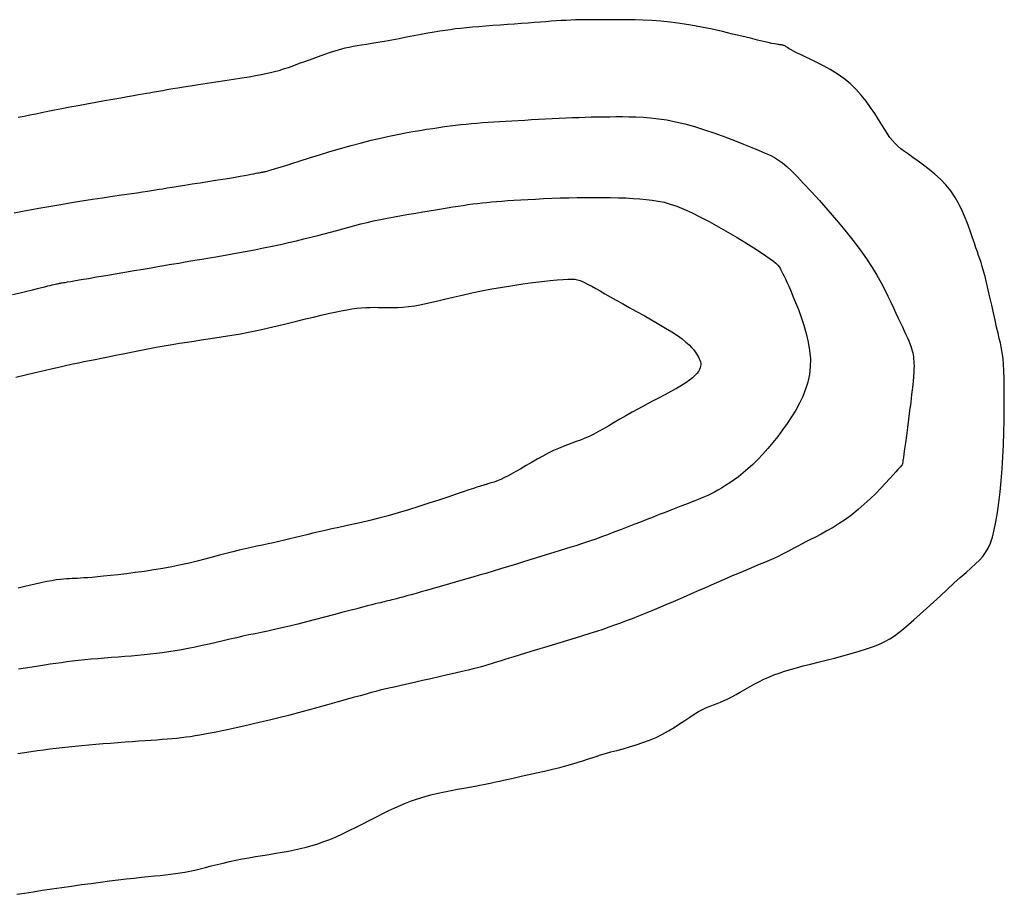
# Model space of a CAD drawing. Header units: millimetres. Extents: x 32690613 to 32693367, y 5343692 to 5344708.
# Tile 268 of 656: x 32692718.63 to 32692728.1, y 5343975.58 to 5343983.98. Entities that reach past the tile are written whole.
import ezdxf

# ---------------------------------------------------------------- set-up
doc = ezdxf.new("R2010")
doc.units = ezdxf.units.MM
doc.header["$LTSCALE"] = 20
for name, color, linetype in [('02-DGM_HL_493.00', 102, 'Continuous'), ('02-DGM_HL_493.50', 112, 'Continuous'), ('02-DGM_HL_494.00', 122, 'Continuous'), ('02-DGM_HL_494.50', 132, 'Continuous')]:
    doc.layers.add(name, color=color, linetype=linetype)

msp = doc.modelspace()

# ---------------------------------------------------------------- linework, layer by layer
at = {"layer": '02-DGM_HL_493.00', "elevation": 493, "flags": 128}
msp.add_lwpolyline([(32692718.6034, 5343975.5789), (32692718.6789, 5343975.5908), (32692718.7615, 5343975.6036), (32692718.8496, 5343975.617), (32692718.9416, 5343975.6309), (32692719.036, 5343975.6448), (32692719.1312, 5343975.6585), (32692719.2257, 5343975.6717), (32692719.3181, 5343975.6842), (32692719.4078, 5343975.6959), (32692719.4944, 5343975.7069), (32692719.5776, 5343975.717), (32692719.6568, 5343975.7263), (32692719.7316, 5343975.7349), (32692719.8018, 5343975.7426), (32692719.8668, 5343975.7494), (32692719.9265, 5343975.7555), (32692719.9815, 5343975.7611), (32692720.0329, 5343975.7664), (32692720.0816, 5343975.7719), (32692720.1284, 5343975.7777), (32692720.1744, 5343975.7844), (32692720.2204, 5343975.7921), (32692720.2675, 5343975.8012), (32692720.3163, 5343975.8119), (32692720.367, 5343975.824), (32692720.4196, 5343975.8371), (32692720.474, 5343975.851), (32692720.5302, 5343975.8652), (32692720.5881, 5343975.8794), (32692720.6477, 5343975.8933), (32692720.7089, 5343975.9066), (32692720.7717, 5343975.919), (32692720.8356, 5343975.9306), (32692720.9001, 5343975.9416), (32692720.9648, 5343975.9522), (32692721.0291, 5343975.9627), (32692721.0927, 5343975.9731), (32692721.1549, 5343975.9837), (32692721.2154, 5343975.9947), (32692721.2739, 5343976.0063), (32692721.3307, 5343976.0188), (32692721.3865, 5343976.0325), (32692721.4419, 5343976.0479), (32692721.4976, 5343976.0652), (32692721.5541, 5343976.0847), (32692721.6122, 5343976.1069), (32692721.6725, 5343976.1321), (32692721.7352, 5343976.1603), (32692721.7999, 5343976.191), (32692721.8656, 5343976.2235), (32692721.9317, 5343976.2569), (32692721.9971, 5343976.2903), (32692722.0611, 5343976.3232), (32692722.1229, 5343976.3545), (32692722.1815, 5343976.3836), (32692722.2366, 5343976.4098), (32692722.2887, 5343976.4334), (32692722.3388, 5343976.4545), (32692722.388, 5343976.4736), (32692722.4372, 5343976.491), (32692722.4875, 5343976.507), (32692722.5398, 5343976.5219), (32692722.5952, 5343976.5362), (32692722.6541, 5343976.5499), (32692722.7156, 5343976.5633), (32692722.7781, 5343976.576), (32692722.8401, 5343976.588), (32692722.9002, 5343976.5993), (32692722.9568, 5343976.6097), (32692723.0084, 5343976.6191), (32692723.0535, 5343976.6274), (32692723.0913, 5343976.6345), (32692723.1235, 5343976.641), (32692723.1524, 5343976.647), (32692723.1803, 5343976.6532), (32692723.2096, 5343976.6598), (32692723.2427, 5343976.6673), (32692723.2819, 5343976.6761), (32692723.3294, 5343976.6867), (32692723.387, 5343976.6993), (32692723.4529, 5343976.7136), (32692723.5248, 5343976.7294), (32692723.6003, 5343976.7461), (32692723.6769, 5343976.7635), (32692723.7523, 5343976.7811), (32692723.824, 5343976.7986), (32692723.8897, 5343976.8156), (32692723.9477, 5343976.8317), (32692723.999, 5343976.847), (32692724.0453, 5343976.8618), (32692724.0883, 5343976.8761), (32692724.1298, 5343976.8901), (32692724.1716, 5343976.904), (32692724.2152, 5343976.9179), (32692724.2626, 5343976.932), (32692724.3148, 5343976.9464), (32692724.3715, 5343976.9615), (32692724.4317, 5343976.9776), (32692724.4942, 5343976.9952), (32692724.5582, 5343977.0145), (32692724.6227, 5343977.036), (32692724.6867, 5343977.06), (32692724.7493, 5343977.0868), (32692724.8094, 5343977.1167), (32692724.8671, 5343977.1488), (32692724.9222, 5343977.1821), (32692724.9747, 5343977.2158), (32692725.0245, 5343977.2489), (32692725.0716, 5343977.2803), (32692725.116, 5343977.3091), (32692725.1575, 5343977.3343), (32692725.1963, 5343977.3553), (32692725.2329, 5343977.3727), (32692725.2678, 5343977.3875), (32692725.3016, 5343977.4006), (32692725.3351, 5343977.4131), (32692725.3688, 5343977.4259), (32692725.4033, 5343977.44), (32692725.4392, 5343977.4563), (32692725.477, 5343977.4755), (32692725.5167, 5343977.4973), (32692725.558, 5343977.521), (32692725.6009, 5343977.546), (32692725.645, 5343977.5715), (32692725.6903, 5343977.597), (32692725.7364, 5343977.6217), (32692725.7834, 5343977.645), (32692725.831, 5343977.6664), (32692725.8798, 5343977.6861), (32692725.9304, 5343977.7046), (32692725.9834, 5343977.7221), (32692726.0395, 5343977.7391), (32692726.0992, 5343977.7559), (32692726.1632, 5343977.773), (32692726.2321, 5343977.7907), (32692726.3061, 5343977.8092), (32692726.3839, 5343977.8287), (32692726.4639, 5343977.849), (32692726.5444, 5343977.8701), (32692726.6236, 5343977.8917), (32692726.6998, 5343977.9139), (32692726.7715, 5343977.9365), (32692726.8368, 5343977.9595), (32692726.8948, 5343977.9829), (32692726.9465, 5343978.0072), (32692726.9939, 5343978.0334), (32692727.0386, 5343978.0621), (32692727.0825, 5343978.094), (32692727.1274, 5343978.13), (32692727.1751, 5343978.1708), (32692727.2273, 5343978.2172), (32692727.2853, 5343978.2694), (32692727.3479, 5343978.3263), (32692727.4136, 5343978.3862), (32692727.4806, 5343978.4473), (32692727.5472, 5343978.5081), (32692727.6118, 5343978.5668), (32692727.6727, 5343978.6217), (32692727.7282, 5343978.6712), (32692727.777, 5343978.7143), (32692727.8195, 5343978.7527), (32692727.8564, 5343978.7885), (32692727.8883, 5343978.8241), (32692727.916, 5343978.8619), (32692727.9401, 5343978.9041), (32692727.9614, 5343978.9531), (32692727.9806, 5343979.0111), (32692727.9983, 5343979.0798), (32692728.0145, 5343979.1587), (32692728.0293, 5343979.2467), (32692728.0426, 5343979.3425), (32692728.0544, 5343979.445), (32692728.0647, 5343979.553), (32692728.0735, 5343979.6654), (32692728.0807, 5343979.7811), (32692728.0863, 5343979.8986), (32692728.0905, 5343980.0162), (32692728.0933, 5343980.1319), (32692728.0949, 5343980.2435), (32692728.0953, 5343980.3491), (32692728.0948, 5343980.4466), (32692728.0932, 5343980.5341), (32692728.0909, 5343980.6095), (32692728.0879, 5343980.6717), (32692728.084, 5343980.7228), (32692728.0791, 5343980.7659), (32692728.0731, 5343980.8042), (32692728.0658, 5343980.8405), (32692728.0572, 5343980.8781), (32692728.047, 5343980.92), (32692728.0351, 5343980.9692), (32692728.0215, 5343981.0279), (32692728.0065, 5343981.0944), (32692727.9905, 5343981.1662), (32692727.9739, 5343981.2408), (32692727.9571, 5343981.3157), (32692727.9406, 5343981.3882), (32692727.9247, 5343981.4559), (32692727.9099, 5343981.5162), (32692727.8964, 5343981.5673), (32692727.8839, 5343981.6108), (32692727.8721, 5343981.6488), (32692727.8605, 5343981.6835), (32692727.8486, 5343981.7173), (32692727.8361, 5343981.7523), (32692727.8226, 5343981.7908), (32692727.8075, 5343981.835), (32692727.7905, 5343981.8865), (32692727.7711, 5343981.9444), (32692727.749, 5343982.0071), (32692727.7236, 5343982.073), (32692727.6946, 5343982.1405), (32692727.6615, 5343982.2081), (32692727.6239, 5343982.2741), (32692727.5814, 5343982.337), (32692727.5338, 5343982.3954), (32692727.4824, 5343982.4494), (32692727.4284, 5343982.499), (32692727.3735, 5343982.5444), (32692727.3191, 5343982.5859), (32692727.2666, 5343982.6237), (32692727.2174, 5343982.6579), (32692727.1731, 5343982.6887), (32692727.1346, 5343982.7165), (32692727.1013, 5343982.7423), (32692727.072, 5343982.7674), (32692727.0455, 5343982.7931), (32692727.0208, 5343982.8206), (32692726.9967, 5343982.8511), (32692726.9721, 5343982.8859), (32692726.9458, 5343982.9262), (32692726.9168, 5343982.9728), (32692726.8848, 5343983.0247), (32692726.8494, 5343983.0805), (32692726.8104, 5343983.1388), (32692726.7674, 5343983.1982), (32692726.7204, 5343983.2571), (32692726.6689, 5343983.3142), (32692726.6127, 5343983.368), (32692726.5519, 5343983.4175), (32692726.4879, 5343983.4623), (32692726.4225, 5343983.5029), (32692726.3574, 5343983.5393), (32692726.2944, 5343983.5716), (32692726.2352, 5343983.6002), (32692726.1816, 5343983.6251), (32692726.1354, 5343983.6465), (32692726.0978, 5343983.6647), (32692726.0682, 5343983.6798), (32692726.0455, 5343983.6924), (32692726.0283, 5343983.7026), (32692726.0156, 5343983.7108), (32692726.0063, 5343983.7174), (32692725.9991, 5343983.7226), (32692725.9929, 5343983.7268), (32692725.9867, 5343983.7302), (32692725.9803, 5343983.7331), (32692725.9737, 5343983.7354), (32692725.9669, 5343983.7373), (32692725.9599, 5343983.7388), (32692725.9527, 5343983.74), (32692725.9452, 5343983.7409), (32692725.9374, 5343983.7418), (32692725.9292, 5343983.7426), (32692725.9189, 5343983.7438), (32692725.9051, 5343983.7459), (32692725.8861, 5343983.7494), (32692725.8601, 5343983.7547), (32692725.8256, 5343983.7623), (32692725.7808, 5343983.7726), (32692725.7242, 5343983.7862), (32692725.6546, 5343983.8033), (32692725.5738, 5343983.8232), (32692725.484, 5343983.8448), (32692725.3876, 5343983.8674), (32692725.2867, 5343983.8898), (32692725.1838, 5343983.9111), (32692725.081, 5343983.9305), (32692724.9807, 5343983.9468), (32692724.8847, 5343983.9595), (32692724.7935, 5343983.9688), (32692724.7068, 5343983.9752), (32692724.6247, 5343983.9793), (32692724.5471, 5343983.9814), (32692724.4739, 5343983.9823), (32692724.405, 5343983.9823), (32692724.3403, 5343983.982), (32692724.2798, 5343983.9818), (32692724.2229, 5343983.9817), (32692724.1692, 5343983.9817), (32692724.1181, 5343983.9815), (32692724.0691, 5343983.9811), (32692724.0217, 5343983.9805), (32692723.9754, 5343983.9795), (32692723.9296, 5343983.978), (32692723.8838, 5343983.9759), (32692723.8375, 5343983.9733), (32692723.7902, 5343983.9703), (32692723.7414, 5343983.9668), (32692723.6904, 5343983.9629), (32692723.6369, 5343983.9588), (32692723.5802, 5343983.9545), (32692723.5198, 5343983.9499), (32692723.4555, 5343983.9453), (32692723.3882, 5343983.9405), (32692723.319, 5343983.9356), (32692723.249, 5343983.9307), (32692723.1794, 5343983.9256), (32692723.1113, 5343983.9205), (32692723.0458, 5343983.9153), (32692722.9842, 5343983.91), (32692722.9271, 5343983.9046), (32692722.8736, 5343983.8991), (32692722.8224, 5343983.8931), (32692722.7722, 5343983.8865), (32692722.7216, 5343983.8793), (32692722.6694, 5343983.8711), (32692722.6142, 5343983.8619), (32692722.5547, 5343983.8514), (32692722.49, 5343983.8396), (32692722.4214, 5343983.8268), (32692722.3503, 5343983.8135), (32692722.2785, 5343983.7999), (32692722.2076, 5343983.7866), (32692722.1392, 5343983.774), (32692722.0749, 5343983.7624), (32692722.0164, 5343983.7523), (32692721.9647, 5343983.7439), (32692721.9187, 5343983.7368), (32692721.8767, 5343983.7302), (32692721.8372, 5343983.7235), (32692721.7983, 5343983.7161), (32692721.7585, 5343983.7074), (32692721.716, 5343983.6965), (32692721.6693, 5343983.683), (32692721.6171, 5343983.6663), (32692721.5605, 5343983.6471), (32692721.5009, 5343983.6261), (32692721.4398, 5343983.604), (32692721.3788, 5343983.5817), (32692721.3194, 5343983.56), (32692721.263, 5343983.5395), (32692721.2112, 5343983.5212), (32692721.1648, 5343983.5054), (32692721.1224, 5343983.4921), (32692721.082, 5343983.4805), (32692721.0415, 5343983.4702), (32692720.9989, 5343983.4607), (32692720.952, 5343983.4515), (32692720.8989, 5343983.4419), (32692720.8374, 5343983.4316), (32692720.7664, 5343983.42), (32692720.6878, 5343983.4075), (32692720.6041, 5343983.3945), (32692720.5183, 5343983.3811), (32692720.433, 5343983.368), (32692720.351, 5343983.3553), (32692720.2749, 5343983.3436), (32692720.2075, 5343983.3331), (32692720.1508, 5343983.3242), (32692720.1039, 5343983.3166), (32692720.0655, 5343983.3103), (32692720.0339, 5343983.3049), (32692720.0077, 5343983.3004), (32692719.9853, 5343983.2963), (32692719.9653, 5343983.2927), (32692719.946, 5343983.2892), (32692719.9262, 5343983.2855), (32692719.9045, 5343983.2816), (32692719.8797, 5343983.2772), (32692719.8508, 5343983.2721), (32692719.8165, 5343983.2661), (32692719.7757, 5343983.259), (32692719.7273, 5343983.2505), (32692719.6699, 5343983.2405), (32692719.6032, 5343983.2289), (32692719.5286, 5343983.2158), (32692719.4482, 5343983.2016), (32692719.3644, 5343983.1867), (32692719.2791, 5343983.1714), (32692719.1946, 5343983.1561), (32692719.1131, 5343983.141), (32692719.0366, 5343983.1265), (32692718.9668, 5343983.1128), (32692718.9027, 5343983.1), (32692718.8429, 5343983.0877), (32692718.786, 5343983.0759), (32692718.7305, 5343983.0645), (32692718.675, 5343983.0531), (32692718.6178, 5343983.0417)], dxfattribs=at)
at = {"layer": '02-DGM_HL_493.50', "elevation": 493.5, "flags": 128}
msp.add_lwpolyline([(32692718.5797, 5343982.128), (32692718.6609, 5343982.1434), (32692718.7468, 5343982.1593), (32692718.8369, 5343982.1754), (32692718.9309, 5343982.1918), (32692719.0284, 5343982.2082), (32692719.1288, 5343982.2246), (32692719.2305, 5343982.2407), (32692719.3313, 5343982.2564), (32692719.4295, 5343982.2714), (32692719.5231, 5343982.2854), (32692719.6101, 5343982.2984), (32692719.6886, 5343982.31), (32692719.7567, 5343982.3201), (32692719.8131, 5343982.3285), (32692719.86, 5343982.3356), (32692719.9001, 5343982.3417), (32692719.9363, 5343982.3474), (32692719.9713, 5343982.3529), (32692720.0079, 5343982.3587), (32692720.049, 5343982.3653), (32692720.0974, 5343982.373), (32692720.155, 5343982.3822), (32692720.2203, 5343982.3925), (32692720.2912, 5343982.4038), (32692720.3653, 5343982.4156), (32692720.4402, 5343982.4275), (32692720.5137, 5343982.4394), (32692720.5836, 5343982.4507), (32692720.6474, 5343982.4612), (32692720.7035, 5343982.4705), (32692720.7519, 5343982.4788), (32692720.7934, 5343982.486), (32692720.8286, 5343982.4923), (32692720.8583, 5343982.4977), (32692720.8831, 5343982.5023), (32692720.9037, 5343982.5062), (32692720.9207, 5343982.5094), (32692720.9349, 5343982.5121), (32692720.9466, 5343982.5142), (32692720.9562, 5343982.516), (32692720.9641, 5343982.5174), (32692720.9707, 5343982.5186), (32692720.9763, 5343982.5196), (32692720.9814, 5343982.5205), (32692720.9862, 5343982.5214), (32692720.9915, 5343982.5225), (32692720.9987, 5343982.5242), (32692721.0095, 5343982.5272), (32692721.0257, 5343982.5319), (32692721.0491, 5343982.5389), (32692721.0813, 5343982.5488), (32692721.124, 5343982.5622), (32692721.1791, 5343982.5796), (32692721.2475, 5343982.6013), (32692721.3275, 5343982.6266), (32692721.4167, 5343982.6546), (32692721.5127, 5343982.6842), (32692721.6131, 5343982.7146), (32692721.7155, 5343982.7448), (32692721.8174, 5343982.7738), (32692721.9164, 5343982.8006), (32692722.0106, 5343982.8245), (32692722.0997, 5343982.8455), (32692722.184, 5343982.8641), (32692722.2638, 5343982.8804), (32692722.3392, 5343982.8947), (32692722.4106, 5343982.9074), (32692722.4781, 5343982.9187), (32692722.5419, 5343982.9289), (32692722.6025, 5343982.9382), (32692722.6602, 5343982.9468), (32692722.7156, 5343982.9547), (32692722.7691, 5343982.962), (32692722.8213, 5343982.9686), (32692722.8727, 5343982.9746), (32692722.9237, 5343982.9801), (32692722.975, 5343982.9851), (32692723.0269, 5343982.9897), (32692723.0797, 5343982.9939), (32692723.1335, 5343982.9977), (32692723.1885, 5343983.0014), (32692723.2449, 5343983.0049), (32692723.3028, 5343983.0082), (32692723.3624, 5343983.0116), (32692723.4238, 5343983.015), (32692723.4871, 5343983.0184), (32692723.552, 5343983.022), (32692723.6178, 5343983.0255), (32692723.6842, 5343983.029), (32692723.7506, 5343983.0324), (32692723.8166, 5343983.0356), (32692723.8815, 5343983.0386), (32692723.945, 5343983.0413), (32692724.0067, 5343983.0437), (32692724.0669, 5343983.0458), (32692724.1261, 5343983.0475), (32692724.1848, 5343983.0489), (32692724.2435, 5343983.0499), (32692724.3027, 5343983.0505), (32692724.3628, 5343983.0508), (32692724.4245, 5343983.0506), (32692724.4881, 5343983.05), (32692724.5541, 5343983.0483), (32692724.6229, 5343983.045), (32692724.695, 5343983.0393), (32692724.7706, 5343983.0308), (32692724.8504, 5343983.0186), (32692724.9346, 5343983.0023), (32692725.0237, 5343982.9812), (32692725.1177, 5343982.9549), (32692725.2148, 5343982.9244), (32692725.3129, 5343982.891), (32692725.4096, 5343982.856), (32692725.5027, 5343982.8207), (32692725.5902, 5343982.7863), (32692725.6697, 5343982.7542), (32692725.7391, 5343982.7256), (32692725.797, 5343982.7011), (32692725.8455, 5343982.6793), (32692725.8875, 5343982.6577), (32692725.9259, 5343982.6341), (32692725.9638, 5343982.6063), (32692726.004, 5343982.572), (32692726.0494, 5343982.529), (32692726.103, 5343982.475), (32692726.1668, 5343982.4085), (32692726.2392, 5343982.3312), (32692726.3176, 5343982.2453), (32692726.3995, 5343982.1533), (32692726.4823, 5343982.0576), (32692726.5635, 5343981.9606), (32692726.6405, 5343981.8645), (32692726.7108, 5343981.7719), (32692726.7724, 5343981.6845), (32692726.8258, 5343981.6027), (32692726.8718, 5343981.5261), (32692726.9117, 5343981.4545), (32692726.9463, 5343981.3876), (32692726.9767, 5343981.3251), (32692727.0039, 5343981.2668), (32692727.029, 5343981.2124), (32692727.0527, 5343981.1616), (32692727.0751, 5343981.1144), (32692727.0961, 5343981.0705), (32692727.1157, 5343981.0298), (32692727.1337, 5343980.9922), (32692727.15, 5343980.9576), (32692727.1646, 5343980.9257), (32692727.1772, 5343980.8964), (32692727.188, 5343980.8697), (32692727.1969, 5343980.845), (32692727.2043, 5343980.8222), (32692727.2103, 5343980.8007), (32692727.215, 5343980.7804), (32692727.2188, 5343980.7607), (32692727.2218, 5343980.7414), (32692727.2241, 5343980.7221), (32692727.226, 5343980.7023), (32692727.2273, 5343980.6809), (32692727.2278, 5343980.6566), (32692727.2274, 5343980.6281), (32692727.2258, 5343980.5942), (32692727.2229, 5343980.5537), (32692727.2186, 5343980.5051), (32692727.2126, 5343980.4473), (32692727.2048, 5343980.3797), (32692727.1956, 5343980.3046), (32692727.1855, 5343980.2248), (32692727.1749, 5343980.1432), (32692727.1643, 5343980.0628), (32692727.154, 5343979.9865), (32692727.1446, 5343979.9171), (32692727.1366, 5343979.8577), (32692727.1301, 5343979.8104), (32692727.1252, 5343979.7744), (32692727.1215, 5343979.7479), (32692727.1189, 5343979.7295), (32692727.117, 5343979.7176), (32692727.1156, 5343979.7105), (32692727.1145, 5343979.7067), (32692727.1134, 5343979.7046), (32692727.112, 5343979.7026), (32692727.1095, 5343979.6998), (32692727.1052, 5343979.695), (32692727.0981, 5343979.6874), (32692727.0874, 5343979.6759), (32692727.0723, 5343979.6596), (32692727.052, 5343979.6374), (32692727.0256, 5343979.6084), (32692726.9925, 5343979.5721), (32692726.9533, 5343979.5295), (32692726.9086, 5343979.4821), (32692726.8594, 5343979.4314), (32692726.8063, 5343979.3789), (32692726.75, 5343979.3262), (32692726.6914, 5343979.2747), (32692726.6313, 5343979.226), (32692726.5703, 5343979.1812), (32692726.5092, 5343979.1404), (32692726.449, 5343979.1033), (32692726.3902, 5343979.0696), (32692726.3339, 5343979.0391), (32692726.2807, 5343979.0116), (32692726.2314, 5343978.9867), (32692726.1868, 5343978.9642), (32692726.1475, 5343978.9437), (32692726.1124, 5343978.925), (32692726.0803, 5343978.9075), (32692726.0499, 5343978.8909), (32692726.02, 5343978.8748), (32692725.9894, 5343978.8588), (32692725.9567, 5343978.8423), (32692725.9208, 5343978.8251), (32692725.8806, 5343978.8068), (32692725.8366, 5343978.7874), (32692725.7894, 5343978.7673), (32692725.7399, 5343978.7464), (32692725.6887, 5343978.725), (32692725.6365, 5343978.7033), (32692725.584, 5343978.6814), (32692725.532, 5343978.6596), (32692725.481, 5343978.6378), (32692725.4305, 5343978.6161), (32692725.38, 5343978.5941), (32692725.329, 5343978.5717), (32692725.2767, 5343978.5487), (32692725.2227, 5343978.5249), (32692725.1663, 5343978.5), (32692725.107, 5343978.474), (32692725.0444, 5343978.4467), (32692724.9791, 5343978.4183), (32692724.9119, 5343978.3894), (32692724.8439, 5343978.3604), (32692724.7757, 5343978.3316), (32692724.7084, 5343978.3034), (32692724.6427, 5343978.2764), (32692724.5796, 5343978.2509), (32692724.5195, 5343978.2272), (32692724.4619, 5343978.205), (32692724.4057, 5343978.184), (32692724.3498, 5343978.1639), (32692724.2934, 5343978.1442), (32692724.2355, 5343978.1246), (32692724.1749, 5343978.1047), (32692724.1108, 5343978.0842), (32692724.0425, 5343978.0627), (32692723.971, 5343978.0406), (32692723.8974, 5343978.0181), (32692723.8231, 5343977.9955), (32692723.7494, 5343977.9732), (32692723.6774, 5343977.9515), (32692723.6086, 5343977.9307), (32692723.5442, 5343977.9112), (32692723.4851, 5343977.8931), (32692723.4313, 5343977.8764), (32692723.3822, 5343977.8611), (32692723.3374, 5343977.8471), (32692723.2965, 5343977.8342), (32692723.259, 5343977.8224), (32692723.2245, 5343977.8115), (32692723.1925, 5343977.8015), (32692723.1624, 5343977.7923), (32692723.1328, 5343977.7834), (32692723.1024, 5343977.7747), (32692723.0695, 5343977.7656), (32692723.0328, 5343977.7559), (32692722.9907, 5343977.7453), (32692722.9417, 5343977.7333), (32692722.8844, 5343977.7197), (32692722.8179, 5343977.7041), (32692722.7441, 5343977.6871), (32692722.6654, 5343977.6692), (32692722.5844, 5343977.6507), (32692722.5035, 5343977.6324), (32692722.4252, 5343977.6147), (32692722.352, 5343977.5982), (32692722.2864, 5343977.5833), (32692722.23, 5343977.5705), (32692722.1812, 5343977.5592), (32692722.1373, 5343977.5488), (32692722.0959, 5343977.5387), (32692722.0544, 5343977.5281), (32692722.0102, 5343977.5164), (32692721.9608, 5343977.503), (32692721.9037, 5343977.4871), (32692721.8369, 5343977.4684), (32692721.7614, 5343977.4472), (32692721.6789, 5343977.424), (32692721.5908, 5343977.3994), (32692721.4988, 5343977.3739), (32692721.4044, 5343977.3481), (32692721.3093, 5343977.3226), (32692721.2151, 5343977.2979), (32692721.1232, 5343977.2744), (32692721.0341, 5343977.2524), (32692720.9481, 5343977.2316), (32692720.8657, 5343977.2123), (32692720.7872, 5343977.1944), (32692720.713, 5343977.1779), (32692720.6433, 5343977.1628), (32692720.5787, 5343977.1491), (32692720.5192, 5343977.1368), (32692720.4643, 5343977.1259), (32692720.4131, 5343977.1162), (32692720.365, 5343977.1076), (32692720.3191, 5343977.0999), (32692720.2747, 5343977.0932), (32692720.231, 5343977.0873), (32692720.1872, 5343977.082), (32692720.1427, 5343977.0772), (32692720.0969, 5343977.0729), (32692720.0496, 5343977.0689), (32692720.0004, 5343977.0651), (32692719.9489, 5343977.0614), (32692719.8947, 5343977.0576), (32692719.8375, 5343977.0537), (32692719.7769, 5343977.0495), (32692719.7128, 5343977.0449), (32692719.6458, 5343977.0399), (32692719.5767, 5343977.0347), (32692719.5063, 5343977.0292), (32692719.4355, 5343977.0234), (32692719.3651, 5343977.0175), (32692719.2958, 5343977.0114), (32692719.2286, 5343977.0053), (32692719.1641, 5343976.9991), (32692719.1017, 5343976.9928), (32692719.0411, 5343976.9862), (32692718.9815, 5343976.9794), (32692718.9224, 5343976.9723), (32692718.8631, 5343976.9647), (32692718.8031, 5343976.9566), (32692718.7418, 5343976.9479), (32692718.6787, 5343976.9386), (32692718.6141, 5343976.9288)], dxfattribs=at)
at = {"layer": '02-DGM_HL_494.00', "elevation": 494, "flags": 128}
msp.add_lwpolyline([(32692718.5645, 5343981.3405), (32692718.6364, 5343981.3579), (32692718.7002, 5343981.3736), (32692718.7554, 5343981.3872), (32692718.8024, 5343981.3989), (32692718.8421, 5343981.4087), (32692718.8754, 5343981.4169), (32692718.903, 5343981.4237), (32692718.9258, 5343981.4293), (32692718.9446, 5343981.4338), (32692718.9602, 5343981.4376), (32692718.9734, 5343981.4407), (32692718.9845, 5343981.4432), (32692718.994, 5343981.4453), (32692719.002, 5343981.4471), (32692719.0089, 5343981.4485), (32692719.0151, 5343981.4497), (32692719.0208, 5343981.4507), (32692719.0264, 5343981.4516), (32692719.0324, 5343981.4526), (32692719.0403, 5343981.4539), (32692719.0518, 5343981.4558), (32692719.0686, 5343981.4586), (32692719.0925, 5343981.4626), (32692719.1252, 5343981.4681), (32692719.1685, 5343981.4754), (32692719.2239, 5343981.4849), (32692719.2925, 5343981.4966), (32692719.3718, 5343981.5102), (32692719.4587, 5343981.5251), (32692719.5499, 5343981.5408), (32692719.6423, 5343981.5567), (32692719.7327, 5343981.5721), (32692719.8178, 5343981.5867), (32692719.8945, 5343981.5997), (32692719.9605, 5343981.6109), (32692720.0175, 5343981.6205), (32692720.0681, 5343981.6289), (32692720.115, 5343981.6367), (32692720.1607, 5343981.6443), (32692720.2078, 5343981.6521), (32692720.259, 5343981.6606), (32692720.3169, 5343981.6703), (32692720.3835, 5343981.6815), (32692720.4577, 5343981.6941), (32692720.5381, 5343981.708), (32692720.623, 5343981.7229), (32692720.7108, 5343981.7387), (32692720.8, 5343981.7551), (32692720.8888, 5343981.772), (32692720.9758, 5343981.7891), (32692721.0597, 5343981.8064), (32692721.1401, 5343981.8236), (32692721.2174, 5343981.8409), (32692721.2916, 5343981.8581), (32692721.3628, 5343981.8753), (32692721.4313, 5343981.8923), (32692721.497, 5343981.9091), (32692721.5601, 5343981.9258), (32692721.6209, 5343981.9422), (32692721.6799, 5343981.9584), (32692721.7378, 5343981.9743), (32692721.7953, 5343981.9899), (32692721.8529, 5343982.0051), (32692721.9114, 5343982.02), (32692721.9715, 5343982.0345), (32692722.0338, 5343982.0485), (32692722.0986, 5343982.0622), (32692722.1656, 5343982.0753), (32692722.2339, 5343982.0881), (32692722.3028, 5343982.1004), (32692722.3716, 5343982.1123), (32692722.4394, 5343982.1237), (32692722.5054, 5343982.1347), (32692722.5691, 5343982.1452), (32692722.6296, 5343982.1554), (32692722.6873, 5343982.165), (32692722.7422, 5343982.1742), (32692722.7948, 5343982.1828), (32692722.8452, 5343982.1909), (32692722.8938, 5343982.1985), (32692722.9408, 5343982.2054), (32692722.9865, 5343982.2117), (32692723.0312, 5343982.2175), (32692723.0757, 5343982.2226), (32692723.1208, 5343982.2273), (32692723.1672, 5343982.2317), (32692723.2158, 5343982.2358), (32692723.2673, 5343982.2397), (32692723.3226, 5343982.2436), (32692723.3824, 5343982.2475), (32692723.4474, 5343982.2516), (32692723.517, 5343982.2556), (32692723.5905, 5343982.2595), (32692723.6672, 5343982.2633), (32692723.7464, 5343982.2667), (32692723.8273, 5343982.2697), (32692723.9093, 5343982.2722), (32692723.9916, 5343982.2741), (32692724.0735, 5343982.2752), (32692724.1545, 5343982.2755), (32692724.2341, 5343982.2751), (32692724.3118, 5343982.2739), (32692724.387, 5343982.272), (32692724.4593, 5343982.2692), (32692724.5281, 5343982.2657), (32692724.593, 5343982.2614), (32692724.6538, 5343982.2562), (32692724.7117, 5343982.2493), (32692724.7683, 5343982.24), (32692724.8253, 5343982.2275), (32692724.8842, 5343982.2109), (32692724.9467, 5343982.1894), (32692725.0143, 5343982.1622), (32692725.0886, 5343982.1285), (32692725.1706, 5343982.088), (32692725.2582, 5343982.0419), (32692725.3488, 5343981.992), (32692725.4397, 5343981.9403), (32692725.5282, 5343981.8884), (32692725.6116, 5343981.8381), (32692725.6871, 5343981.7914), (32692725.7522, 5343981.7499), (32692725.8048, 5343981.7149), (32692725.8459, 5343981.686), (32692725.8773, 5343981.662), (32692725.9008, 5343981.6418), (32692725.9179, 5343981.6244), (32692725.9304, 5343981.6087), (32692725.9402, 5343981.5937), (32692725.9488, 5343981.5781), (32692725.9578, 5343981.5611), (32692725.9678, 5343981.5416), (32692725.9789, 5343981.5189), (32692725.9917, 5343981.492), (32692726.0063, 5343981.4601), (32692726.023, 5343981.4222), (32692726.0423, 5343981.3775), (32692726.0643, 5343981.3252), (32692726.0892, 5343981.2646), (32692726.1158, 5343981.197), (32692726.1426, 5343981.1237), (32692726.1683, 5343981.0462), (32692726.1914, 5343980.9659), (32692726.2105, 5343980.8844), (32692726.2243, 5343980.8031), (32692726.2312, 5343980.7234), (32692726.2303, 5343980.6465), (32692726.2218, 5343980.5723), (32692726.2065, 5343980.5006), (32692726.185, 5343980.431), (32692726.158, 5343980.3632), (32692726.1262, 5343980.2969), (32692726.0903, 5343980.2316), (32692726.051, 5343980.1672), (32692726.0089, 5343980.1034), (32692725.9645, 5343980.0405), (32692725.9183, 5343979.979), (32692725.8709, 5343979.9194), (32692725.8226, 5343979.8622), (32692725.7739, 5343979.8078), (32692725.7254, 5343979.7567), (32692725.6774, 5343979.7094), (32692725.6305, 5343979.6663), (32692725.5848, 5343979.6271), (32692725.5404, 5343979.5916), (32692725.4975, 5343979.5597), (32692725.4561, 5343979.5309), (32692725.4166, 5343979.5052), (32692725.3788, 5343979.4822), (32692725.3431, 5343979.4617), (32692725.3094, 5343979.4433), (32692725.2771, 5343979.4268), (32692725.2455, 5343979.4116), (32692725.2139, 5343979.3973), (32692725.1818, 5343979.3835), (32692725.1482, 5343979.3697), (32692725.1126, 5343979.3556), (32692725.0743, 5343979.3406), (32692725.0326, 5343979.3245), (32692724.9877, 5343979.3071), (32692724.9398, 5343979.2886), (32692724.8889, 5343979.2689), (32692724.8353, 5343979.2482), (32692724.7792, 5343979.2265), (32692724.7208, 5343979.2039), (32692724.6602, 5343979.1803), (32692724.5977, 5343979.1559), (32692724.534, 5343979.1311), (32692724.4699, 5343979.1061), (32692724.4061, 5343979.0814), (32692724.3434, 5343979.0573), (32692724.2826, 5343979.0343), (32692724.2244, 5343979.0125), (32692724.1695, 5343978.9925), (32692724.1185, 5343978.9745), (32692724.0703, 5343978.958), (32692724.0236, 5343978.9426), (32692723.9772, 5343978.9277), (32692723.9296, 5343978.9129), (32692723.8795, 5343978.8975), (32692723.8258, 5343978.881), (32692723.7669, 5343978.863), (32692723.7022, 5343978.843), (32692723.6323, 5343978.8214), (32692723.5588, 5343978.7986), (32692723.4829, 5343978.7751), (32692723.4059, 5343978.7514), (32692723.3292, 5343978.7278), (32692723.2542, 5343978.7049), (32692723.1821, 5343978.6831), (32692723.1139, 5343978.6627), (32692723.0495, 5343978.6438), (32692722.9882, 5343978.6259), (32692722.9293, 5343978.609), (32692722.8724, 5343978.5927), (32692722.8168, 5343978.5769), (32692722.7619, 5343978.5614), (32692722.7071, 5343978.5459), (32692722.6521, 5343978.5303), (32692722.5974, 5343978.5147), (32692722.5436, 5343978.4994), (32692722.4916, 5343978.4846), (32692722.442, 5343978.4706), (32692722.3956, 5343978.4575), (32692722.353, 5343978.4455), (32692722.3151, 5343978.435), (32692722.2823, 5343978.4261), (32692722.2541, 5343978.4186), (32692722.2296, 5343978.4122), (32692722.2082, 5343978.4068), (32692722.189, 5343978.4021), (32692722.1714, 5343978.3979), (32692722.1544, 5343978.3939), (32692722.1374, 5343978.3899), (32692722.1195, 5343978.3857), (32692722.0995, 5343978.3809), (32692722.0764, 5343978.3753), (32692722.0488, 5343978.3684), (32692722.0157, 5343978.36), (32692721.9758, 5343978.3498), (32692721.928, 5343978.3374), (32692721.871, 5343978.3225), (32692721.8043, 5343978.3049), (32692721.7294, 5343978.2851), (32692721.6483, 5343978.2638), (32692721.5632, 5343978.2415), (32692721.4762, 5343978.219), (32692721.3894, 5343978.1968), (32692721.3048, 5343978.1756), (32692721.2245, 5343978.1561), (32692721.1502, 5343978.1385), (32692721.0812, 5343978.1229), (32692721.0164, 5343978.1086), (32692720.9546, 5343978.0954), (32692720.8948, 5343978.0827), (32692720.8357, 5343978.0703), (32692720.7763, 5343978.0576), (32692720.7154, 5343978.0442), (32692720.6522, 5343978.0299), (32692720.587, 5343978.0148), (32692720.5204, 5343977.9994), (32692720.453, 5343977.9838), (32692720.3854, 5343977.9686), (32692720.3182, 5343977.9539), (32692720.2521, 5343977.9401), (32692720.1877, 5343977.9276), (32692720.1253, 5343977.9166), (32692720.0646, 5343977.9071), (32692720.0051, 5343977.8987), (32692719.9463, 5343977.8913), (32692719.8876, 5343977.8848), (32692719.8286, 5343977.8789), (32692719.7686, 5343977.8735), (32692719.7071, 5343977.8684), (32692719.6439, 5343977.8633), (32692719.5793, 5343977.8583), (32692719.514, 5343977.8532), (32692719.4485, 5343977.848), (32692719.3836, 5343977.8426), (32692719.3198, 5343977.8371), (32692719.2578, 5343977.8313), (32692719.1981, 5343977.8251), (32692719.1412, 5343977.8186), (32692719.0865, 5343977.8117), (32692719.033, 5343977.8044), (32692718.9799, 5343977.7968), (32692718.9263, 5343977.7887), (32692718.8713, 5343977.7803), (32692718.8141, 5343977.7715), (32692718.7538, 5343977.7624), (32692718.6896, 5343977.7529), (32692718.6218, 5343977.7431)], dxfattribs=at)
at = {"layer": '02-DGM_HL_494.50', "elevation": 494.5, "flags": 128}
msp.add_lwpolyline([(32692718.5944, 5343980.5463), (32692718.6877, 5343980.569), (32692718.7799, 5343980.5913), (32692718.868, 5343980.6123), (32692718.9492, 5343980.6313), (32692719.0212, 5343980.6478), (32692719.0852, 5343980.662), (32692719.1434, 5343980.6746), (32692719.1977, 5343980.6859), (32692719.2502, 5343980.6966), (32692719.3029, 5343980.7072), (32692719.3579, 5343980.7182), (32692719.4171, 5343980.7301), (32692719.4822, 5343980.7432), (32692719.5524, 5343980.7576), (32692719.6267, 5343980.7727), (32692719.704, 5343980.7882), (32692719.7832, 5343980.8039), (32692719.8631, 5343980.8194), (32692719.9426, 5343980.8343), (32692720.0207, 5343980.8484), (32692720.0964, 5343980.8614), (32692720.1697, 5343980.8733), (32692720.2408, 5343980.8845), (32692720.3098, 5343980.895), (32692720.377, 5343980.905), (32692720.4425, 5343980.9147), (32692720.5066, 5343980.9243), (32692720.5693, 5343980.9339), (32692720.631, 5343980.9438), (32692720.6922, 5343980.9541), (32692720.7534, 5343980.9649), (32692720.8152, 5343980.9765), (32692720.8781, 5343980.9889), (32692720.9428, 5343981.0023), (32692721.0097, 5343981.017), (32692721.0795, 5343981.033), (32692721.1524, 5343981.0504), (32692721.2277, 5343981.0688), (32692721.304, 5343981.0878), (32692721.3803, 5343981.1068), (32692721.4555, 5343981.1253), (32692721.5283, 5343981.143), (32692721.5976, 5343981.1593), (32692721.6623, 5343981.1737), (32692721.7216, 5343981.1858), (32692721.7759, 5343981.1957), (32692721.826, 5343981.2036), (32692721.8726, 5343981.2097), (32692721.9166, 5343981.2141), (32692721.9588, 5343981.2169), (32692721.9998, 5343981.2184), (32692722.0406, 5343981.2188), (32692722.0818, 5343981.2182), (32692722.124, 5343981.2172), (32692722.1679, 5343981.2163), (32692722.2138, 5343981.2162), (32692722.2624, 5343981.2173), (32692722.3141, 5343981.2203), (32692722.3697, 5343981.2257), (32692722.4295, 5343981.2341), (32692722.4941, 5343981.2459), (32692722.5633, 5343981.2606), (32692722.6372, 5343981.2777), (32692722.7156, 5343981.2966), (32692722.7983, 5343981.3166), (32692722.8853, 5343981.3371), (32692722.9765, 5343981.3576), (32692723.0717, 5343981.3774), (32692723.1704, 5343981.396), (32692723.271, 5343981.4132), (32692723.3714, 5343981.429), (32692723.4695, 5343981.4432), (32692723.5633, 5343981.4557), (32692723.6506, 5343981.4664), (32692723.7295, 5343981.4753), (32692723.7978, 5343981.4823), (32692723.8541, 5343981.4872), (32692723.8999, 5343981.4899), (32692723.9372, 5343981.4904), (32692723.968, 5343981.4885), (32692723.9944, 5343981.4841), (32692724.0186, 5343981.4771), (32692724.0425, 5343981.4675), (32692724.0681, 5343981.455), (32692724.0973, 5343981.4396), (32692724.1306, 5343981.4214), (32692724.1681, 5343981.4003), (32692724.21, 5343981.3765), (32692724.2564, 5343981.3499), (32692724.3077, 5343981.3206), (32692724.3639, 5343981.2887), (32692724.4252, 5343981.2542), (32692724.4915, 5343981.2173), (32692724.5613, 5343981.1785), (32692724.6329, 5343981.1386), (32692724.7044, 5343981.0983), (32692724.774, 5343981.0582), (32692724.84, 5343981.0191), (32692724.9006, 5343980.9817), (32692724.954, 5343980.9466), (32692724.9988, 5343980.9145), (32692725.0357, 5343980.8852), (32692725.0655, 5343980.8585), (32692725.0894, 5343980.8342), (32692725.1084, 5343980.812), (32692725.1234, 5343980.7917), (32692725.1355, 5343980.773), (32692725.1457, 5343980.7557), (32692725.1548, 5343980.7395), (32692725.1628, 5343980.7243), (32692725.1693, 5343980.7096), (32692725.1743, 5343980.6953), (32692725.1773, 5343980.6811), (32692725.1782, 5343980.6667), (32692725.1767, 5343980.6519), (32692725.1726, 5343980.6364), (32692725.1656, 5343980.6199), (32692725.1551, 5343980.6023), (32692725.1408, 5343980.5835), (32692725.122, 5343980.5633), (32692725.0984, 5343980.5418), (32692725.0693, 5343980.5187), (32692725.0344, 5343980.494), (32692724.993, 5343980.4674), (32692724.9451, 5343980.4391), (32692724.8914, 5343980.4092), (32692724.8332, 5343980.3779), (32692724.7718, 5343980.3455), (32692724.7083, 5343980.3124), (32692724.644, 5343980.2787), (32692724.58, 5343980.2447), (32692724.5176, 5343980.2107), (32692724.4577, 5343980.1771), (32692724.4005, 5343980.144), (32692724.3458, 5343980.1119), (32692724.2935, 5343980.0812), (32692724.2435, 5343980.0522), (32692724.1955, 5343980.0253), (32692724.1496, 5343980.0008), (32692724.1055, 5343979.979), (32692724.0631, 5343979.9602), (32692724.0217, 5343979.9436), (32692723.9809, 5343979.9284), (32692723.9399, 5343979.9137), (32692723.8982, 5343979.8986), (32692723.8551, 5343979.8823), (32692723.8101, 5343979.8638), (32692723.7625, 5343979.8422), (32692723.7119, 5343979.8171), (32692723.6592, 5343979.789), (32692723.6054, 5343979.759), (32692723.5516, 5343979.7282), (32692723.4989, 5343979.6974), (32692723.4482, 5343979.6678), (32692723.4007, 5343979.6404), (32692723.3573, 5343979.6161), (32692723.319, 5343979.5957), (32692723.2856, 5343979.579), (32692723.2565, 5343979.5655), (32692723.2315, 5343979.5549), (32692723.21, 5343979.5466), (32692723.1916, 5343979.5401), (32692723.176, 5343979.5351), (32692723.1626, 5343979.5311), (32692723.1511, 5343979.5277), (32692723.1412, 5343979.5248), (32692723.1326, 5343979.5222), (32692723.125, 5343979.5199), (32692723.1181, 5343979.5178), (32692723.1116, 5343979.5159), (32692723.1053, 5343979.514), (32692723.0989, 5343979.5121), (32692723.0918, 5343979.51), (32692723.0827, 5343979.5073), (32692723.0699, 5343979.5034), (32692723.0519, 5343979.4976), (32692723.027, 5343979.4895), (32692722.9935, 5343979.4785), (32692722.95, 5343979.4641), (32692722.8946, 5343979.4455), (32692722.8266, 5343979.4227), (32692722.7476, 5343979.3962), (32692722.6598, 5343979.3671), (32692722.5658, 5343979.3363), (32692722.4679, 5343979.3048), (32692722.3683, 5343979.2737), (32692722.2695, 5343979.2439), (32692722.1738, 5343979.2164), (32692722.0831, 5343979.1919), (32692721.9975, 5343979.1703), (32692721.9166, 5343979.1511), (32692721.84, 5343979.1338), (32692721.7674, 5343979.1181), (32692721.6982, 5343979.1035), (32692721.6322, 5343979.0895), (32692721.5689, 5343979.0758), (32692721.5081, 5343979.0619), (32692721.4493, 5343979.0479), (32692721.3923, 5343979.0339), (32692721.3368, 5343979.0201), (32692721.2825, 5343979.0065), (32692721.2292, 5343978.9932), (32692721.1765, 5343978.9804), (32692721.1242, 5343978.9682), (32692721.0719, 5343978.9566), (32692721.0194, 5343978.9454), (32692720.9664, 5343978.9344), (32692720.9124, 5343978.9231), (32692720.8572, 5343978.9114), (32692720.8005, 5343978.8989), (32692720.742, 5343978.8855), (32692720.6812, 5343978.8706), (32692720.618, 5343978.8543), (32692720.5522, 5343978.8367), (32692720.4836, 5343978.8183), (32692720.4123, 5343978.7993), (32692720.3379, 5343978.7802), (32692720.2605, 5343978.7613), (32692720.1799, 5343978.743), (32692720.0961, 5343978.7257), (32692720.0091, 5343978.7097), (32692719.9203, 5343978.6949), (32692719.8313, 5343978.6815), (32692719.7436, 5343978.6695), (32692719.6588, 5343978.6587), (32692719.5784, 5343978.6492), (32692719.5042, 5343978.6411), (32692719.4375, 5343978.6343), (32692719.3796, 5343978.6287), (32692719.3298, 5343978.6243), (32692719.2868, 5343978.6208), (32692719.2496, 5343978.6182), (32692719.2171, 5343978.6162), (32692719.1879, 5343978.6146), (32692719.1611, 5343978.6135), (32692719.1354, 5343978.6124), (32692719.1097, 5343978.6114), (32692719.0829, 5343978.6099), (32692719.0538, 5343978.6077), (32692719.0213, 5343978.6042), (32692718.9842, 5343978.5992), (32692718.9414, 5343978.5923), (32692718.8917, 5343978.5829), (32692718.8341, 5343978.5708), (32692718.7679, 5343978.5557), (32692718.6953, 5343978.5383), (32692718.6188, 5343978.5193)], dxfattribs=at)

doc.saveas('drawing.dxf')
